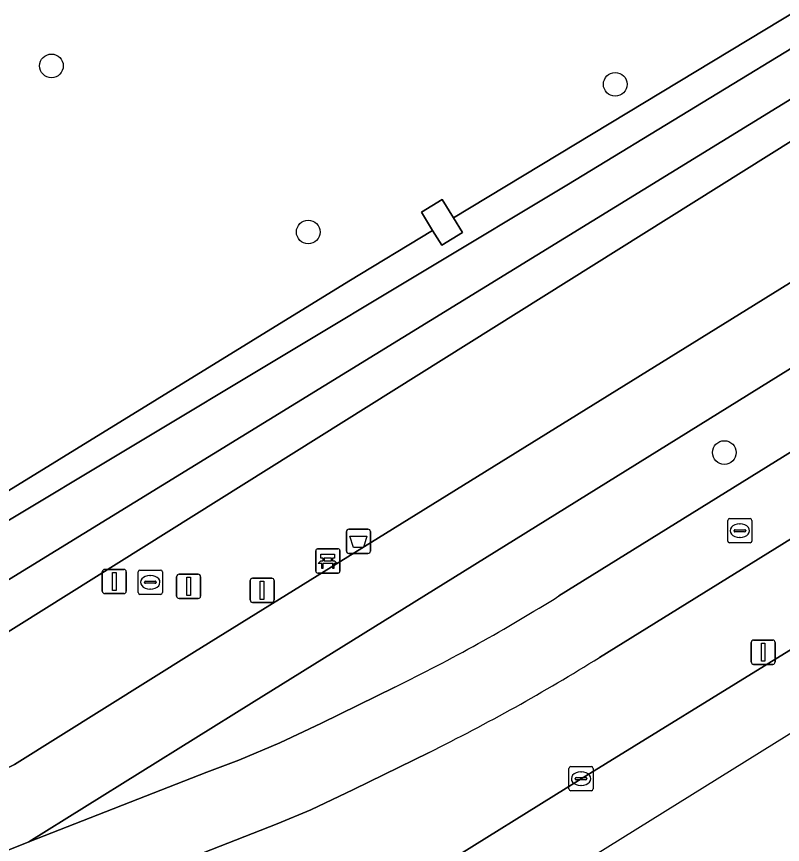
# Model space of a CAD drawing. Extents: x 159352 to 160617, y 385888 to 387323.
# Drawn here: x 160041.21 to 160072.82, y 386137.27 to 386171.42 of the extents above; entities that cross this region are included whole.
import ezdxf

# ---------------------------------------------------------------- set-up
doc = ezdxf.new("R2010")
doc.units = 0
for name, color, linetype in [('IMGEO_Afvalbak', 7, 'Continuous'), ('IMGEO_Bank', 7, 'Continuous'), ('IMGEO_Berm_groen', 7, 'Continuous'), ('IMGEO_Boom', 7, 'Continuous'), ('IMGEO_Fietspad_open', 7, 'Continuous'), ('IMGEO_Groenvoorziening', 7, 'Continuous'), ('IMGEO_Kolk', 7, 'Continuous'), ('IMGEO_Lichtmast', 7, 'Continuous'), ('IMGEO_Oever', 7, 'Continuous'), ('IMGEO_Rijbaan_regionaal_gesloten', 7, 'Continuous'), ('IMGEO_Rioolput', 7, 'Continuous'), ('IMGEO_Terreindeel_gesloten', 7, 'Continuous'), ('IMGEO_Vlaggenmast', 7, 'Continuous'), ('IMGEO_Voetpad_open', 7, 'Continuous'), ('IMGEO_Waterloop', 7, 'Continuous')]:
    doc.layers.add(name, color=color, linetype=linetype)

msp = doc.modelspace()

# ---------------------------------------------------------------- linework, layer by layer
at = {"layer": 'IMGEO_Afvalbak'}
for p, q in [((160054.824, 386149.373), (160054.824, 386150.173)), ((160054.824, 386150.173), (160054.824, 386149.373)), ((160054.924, 386150.273), (160055.714, 386150.273)), ((160055.714, 386150.273), (160054.924, 386150.273)), ((160055.814, 386150.173), (160055.814, 386149.373)), ((160055.814, 386149.373), (160055.814, 386150.173)), ((160055.714, 386149.273), (160054.924, 386149.273)), ((160054.924, 386149.273), (160055.714, 386149.273))]:
    msp.add_line(p, q, dxfattribs=at)
msp.add_lwpolyline([(160054.967, 386149.987), (160055.671, 386149.987), (160055.522, 386149.517), (160055.116, 386149.517), (160054.967, 386149.987)], dxfattribs=at)
for centre, start, end in [((160054.924, 386150.173), 90, 180), ((160054.924, 386150.173), 90, 180), ((160055.714, 386150.173), 0, 90), ((160055.714, 386150.173), 360, 90), ((160054.924, 386149.373), 180, 270), ((160054.924, 386149.373), 180, 270), ((160055.714, 386149.373), 270, 0), ((160055.714, 386149.373), 270, 0)]:
    msp.add_arc(centre, 0.1, start, end, dxfattribs=at)
at = {"layer": 'IMGEO_Bank'}
for p, q in [((160053.556, 386148.539), (160053.556, 386149.38)), ((160053.556, 386149.38), (160053.556, 386148.539)), ((160053.631, 386149.464), (160054.472, 386149.464)), ((160054.472, 386149.464), (160053.631, 386149.464)), ((160054.556, 386149.389), (160054.556, 386148.548)), ((160054.556, 386148.548), (160054.556, 386149.389)), ((160053.865, 386148.97), (160053.865, 386149.076)), ((160053.909, 386149.076), (160053.909, 386148.97)), ((160054.197, 386149.082), (160053.915, 386149.082)), ((160053.915, 386148.964), (160054.197, 386148.964)), ((160054.203, 386148.97), (160054.203, 386149.076)), ((160054.247, 386149.076), (160054.247, 386148.97)), ((160054.253, 386148.862), (160053.86, 386148.862)), ((160054.481, 386148.464), (160053.64, 386148.464)), ((160053.64, 386148.464), (160054.481, 386148.464))]:
    msp.add_line(p, q, dxfattribs=at)
for points in [[(160053.803, 386148.862), (160053.661, 386148.862), (160053.773, 386148.964), (160053.859, 386148.964)], [(160053.859, 386149.082), (160053.773, 386149.082), (160053.773, 386149.243), (160054.336, 386149.243), (160054.336, 386149.082), (160054.253, 386149.082)], [(160054.253, 386148.964), (160054.336, 386148.964), (160054.448, 386148.862), (160054.309, 386148.862)], [(160053.853, 386148.855), (160053.853, 386148.648), (160053.81, 386148.648), (160053.81, 386148.855)], [(160054.303, 386148.855), (160054.303, 386148.648), (160054.259, 386148.648), (160054.259, 386148.855)]]:
    msp.add_lwpolyline(points, dxfattribs=at)
for centre, radius, start, end in [((160053.634, 386149.386), 0.0779, 92.4484, 184.2845), ((160053.634, 386149.386), 0.0779, 92.4484, 184.2845), ((160054.478, 386149.386), 0.0779, 2.4484, 94.2845), ((160054.478, 386149.386), 0.0779, 2.4484, 94.2845), ((160053.858, 386149.075), 0.00671, 2.8957, 87.1043), ((160053.858, 386148.971), 0.00671, 272.8957, 357.1043), ((160053.915, 386149.075), 0.00671, 92.8957, 177.1043), ((160053.915, 386148.971), 0.00671, 182.8957, 267.1043), ((160054.197, 386149.075), 0.00671, 2.8957, 87.1043), ((160054.197, 386148.971), 0.00671, 272.8957, 357.1043), ((160054.254, 386149.075), 0.00671, 92.8957, 177.1043), ((160054.254, 386148.971), 0.00671, 182.8957, 267.1043), ((160053.803, 386148.855), 0.00671, 2.8957, 87.1043), ((160053.86, 386148.855), 0.00671, 92.8957, 177.1043), ((160054.252, 386148.855), 0.00671, 2.8957, 87.1043), ((160054.309, 386148.855), 0.00671, 92.8957, 177.1043), ((160053.634, 386148.542), 0.0779, 182.4484, 274.2845), ((160053.634, 386148.542), 0.0779, 182.4484, 274.2845), ((160054.478, 386148.542), 0.0779, 272.4484, 4.2845), ((160054.478, 386148.542), 0.0779, 272.4484, 4.2845)]:
    msp.add_arc(centre, radius, start, end, dxfattribs=at)
at = {"layer": 'IMGEO_Berm_groen'}
for points in [[(160171.867, 386206.529), (160184.825, 386214.566), (160189.351, 386217.397), (160194.944, 386220.881), (160205.986, 386227.734), (160241.902, 386250), (160277.498, 386272.097), (160275.395, 386275.45), (160269.644, 386271.829), (160255.723, 386262.972), (160236.826, 386251.306), (160234.731, 386250), (160213.006, 386236.458), (160199.927, 386228.554), (160192.964, 386224.15), (160186.78, 386220.38), (160182.769, 386217.937), (160173.706, 386212.336), (160115.309, 386175.902), (160101.901, 386167.553), (160088.642, 386159.467), (160065.261, 386144.977)], [(160133.731, 386191.045), (160156.375, 386205.145), (160169.753, 386213.457), (160187.028, 386224.128), (160185.469, 386226.597), (160096.185, 386171.203), (160050.908, 386143.09), (160041.718, 386137.377), (160049.066, 386140.248), (160050.388, 386140.751), (160052.071, 386141.461), (160053.799, 386142.268), (160056.828, 386143.76)], [(160042.68, 386126.386), (160046.058, 386128.51), (160064.508, 386139.98), (160081.645, 386150.538), (160096.502, 386159.782), (160103.887, 386164.356), (160111.454, 386169.036), (160120.159, 386174.467), (160171.867, 386206.529)], [(160134.173, 386198.894), (160132.719, 386201.519), (160131.821, 386203.015), (160130.035, 386201.916), (160037.16, 386143.726)], [(160030.731, 386145.597), (160011.377, 386176.438), (160013.126, 386177.633), (160015.799, 386179.457), (160015.102, 386180.635), (160012.328, 386178.751), (160007.564, 386175.508), (160031.646, 386138.245), (160032.447, 386140.58), (160034.771, 386139.832), (160034.115, 386137.729), (160037.641, 386139.134), (160040.226, 386140.145), (160041.122, 386140.57), (160048.559, 386145.215), (160071.332, 386159.321), (160094.551, 386173.741), (160134.089, 386198.292)], [(160063.595, 386147.52), (160085.994, 386161.417), (160094.28, 386166.52), (160111.327, 386177.133), (160133.731, 386191.045)], [(160058.236, 386141.065), (160055.112, 386139.529), (160053.358, 386138.692), (160051.966, 386138.114), (160045.863, 386135.725), (160039.732, 386133.301), (160038.67, 386132.893), (160037.96, 386132.628), (160042.027, 386126.547)]]:
    msp.add_lwpolyline(points, dxfattribs=at)
for centre, radius, start, end in [((160023.707, 386211.339), 75.259, 296.11006, 302.00634), ((160020.819, 386216.521), 84.223, 296.376, 301.8481)]:
    msp.add_arc(centre, radius, start, end, dxfattribs=at)
at = {"layer": 'IMGEO_Boom'}
for centre in [(160042.649, 386169.385), (160065.918, 386168.628), (160053.249, 386162.533), (160070.418, 386153.437)]:
    msp.add_circle(centre, 0.489, dxfattribs=at)
at = {"layer": 'IMGEO_Fietspad_open'}
for points in [[(160065.261, 386144.977), (160088.642, 386159.467), (160101.901, 386167.553), (160115.309, 386175.902), (160173.706, 386212.336), (160182.769, 386217.937), (160186.78, 386220.38), (160192.964, 386224.15), (160199.927, 386228.554), (160213.006, 386236.458), (160234.731, 386250), (160236.826, 386251.306), (160255.723, 386262.972), (160269.644, 386271.829), (160275.395, 386275.45), (160287.853, 386283), (160305.212, 386293.736), (160327.587, 386307.586), (160329.719, 386308.905), (160330.274, 386309.249), (160331.998, 386310.35)], [(160156.375, 386205.145), (160133.731, 386191.045), (160111.327, 386177.133), (160094.28, 386166.52), (160085.994, 386161.417), (160063.595, 386147.52)], [(160056.828, 386143.76), (160053.799, 386142.268), (160052.071, 386141.461), (160050.388, 386140.751), (160049.066, 386140.248), (160041.718, 386137.377), (160038.483, 386136.088), (160037.538, 386135.715), (160038.67, 386132.893), (160039.732, 386133.301), (160045.863, 386135.725), (160051.966, 386138.114)], [(160051.966, 386138.114), (160053.358, 386138.692), (160055.112, 386139.529), (160058.236, 386141.065)]]:
    msp.add_lwpolyline(points, dxfattribs=at)
for centre, radius, start, end in [((160023.707, 386211.339), 75.259, 296.11006, 302.00634), ((160020.819, 386216.521), 84.223, 296.376, 301.8481)]:
    msp.add_arc(centre, radius, start, end, dxfattribs=at)
at = {"layer": 'IMGEO_Groenvoorziening'}
msp.add_lwpolyline([(160024.156, 386184.11), (160023.001, 386186), (160015.102, 386180.635), (160015.799, 386179.457), (160024.108, 386165.999), (160024.696, 386166.362), (160025.221, 386165.511), (160024.634, 386165.149), (160035.044, 386148.287), (160054.93, 386160.511), (160058.382, 386162.597), (160057.917, 386163.35), (160058.768, 386163.875), (160059.237, 386163.115), (160064.28, 386166.163), (160086.985, 386179.888)], dxfattribs=at)
at = {"layer": 'IMGEO_Kolk'}
for p, q in [((160064.006, 386139.556), (160064.006, 386140.408)), ((160064.081, 386140.482), (160064.933, 386140.482)), ((160065.007, 386140.408), (160065.007, 386139.556)), ((160064.494, 386140.262), (160064.519, 386140.262)), ((160064.265, 386139.976), (160064.265, 386139.988)), ((160064.703, 386139.939), (160064.305, 386139.939)), ((160064.308, 386140.025), (160064.706, 386140.025)), ((160064.517, 386139.702), (160064.492, 386139.702)), ((160064.749, 386139.988), (160064.749, 386139.976)), ((160064.933, 386139.482), (160064.081, 386139.482))]:
    msp.add_line(p, q, dxfattribs=at)
for points in [[(160064.006, 386139.556), (160064.006, 386140.408)], [(160064.081, 386140.482), (160064.933, 386140.482)], [(160065.007, 386140.408), (160065.007, 386139.556)], [(160064.933, 386139.482), (160064.081, 386139.482)]]:
    msp.add_lwpolyline(points, dxfattribs=at)
for centre, radius, start, end in [((160064.083, 386140.406), 0.0765, 91.552, 178.448), ((160064.083, 386140.406), 0.0765, 91.552, 178.448), ((160064.931, 386140.406), 0.0765, 1.552, 88.448), ((160064.931, 386140.406), 0.0765, 1.552, 88.448), ((160064.305, 386139.985), 0.0403, 85.8775, 175.7526), ((160064.302, 386139.975), 0.0366, 178.938, 274.7102), ((160064.706, 386139.982), 0.043, 264.8664, 352.4533), ((160064.71, 386139.987), 0.0386, 1.7309, 96.639), ((160064.083, 386139.558), 0.0765, 181.552, 268.448), ((160064.083, 386139.558), 0.0765, 181.552, 268.448), ((160064.931, 386139.558), 0.0765, 271.552, 358.448), ((160064.931, 386139.558), 0.0765, 271.552, 358.448)]:
    msp.add_arc(centre, radius, start, end, dxfattribs=at)
for centre, major_axis, ratio, start_param, end_param in [((160064.493, 386139.982), (-0.387, 0.002), 0.722429, 4.712389, 7.853982), ((160064.518, 386139.982), (-0.39, 0.002), 0.717154, 1.570796, 4.712389)]:
    msp.add_ellipse(centre, major_axis=major_axis, ratio=ratio, start_param=start_param, end_param=end_param, dxfattribs=at)
at = {"layer": 'IMGEO_Lichtmast'}
for p, q in [((160071.527, 386144.798), (160071.527, 386145.598)), ((160071.527, 386145.598), (160071.527, 386144.798)), ((160071.627, 386145.698), (160072.417, 386145.698)), ((160072.417, 386145.698), (160071.627, 386145.698)), ((160072.517, 386145.598), (160072.517, 386144.798)), ((160072.517, 386144.798), (160072.517, 386145.598)), ((160072.417, 386144.698), (160071.627, 386144.698)), ((160071.627, 386144.698), (160072.417, 386144.698))]:
    msp.add_line(p, q, dxfattribs=at)
msp.add_lwpolyline([(160071.947, 386145.573), (160072.097, 386145.573), (160072.097, 386144.823), (160071.947, 386144.823), (160071.947, 386145.573)], dxfattribs=at)
for centre, start, end in [((160071.627, 386145.598), 90, 180), ((160071.627, 386145.598), 90, 180), ((160072.417, 386145.598), 0, 90), ((160072.417, 386145.598), 360, 90), ((160071.627, 386144.798), 180, 270), ((160071.627, 386144.798), 180, 270), ((160072.417, 386144.798), 270, 0), ((160072.417, 386144.798), 270, 0)]:
    msp.add_arc(centre, 0.1, start, end, dxfattribs=at)
at = {"layer": 'IMGEO_Oever'}
msp.add_lwpolyline([(160037.16, 386143.726), (160130.035, 386201.916), (160128.759, 386203.695), (160127.705, 386205.165), (160117.366, 386198.798), (160086.985, 386179.888), (160064.28, 386166.163), (160059.237, 386163.115), (160059.608, 386162.514), (160058.758, 386161.989), (160058.382, 386162.597), (160054.93, 386160.511), (160035.044, 386148.287), (160024.634, 386165.149), (160023.86, 386164.671), (160023.335, 386165.521), (160024.108, 386165.999), (160015.799, 386179.457)], dxfattribs=at)
msp.add_lwpolyline([(160013.579, 386175.523), (160015.877, 386177.013), (160024.451, 386163.311), (160034.196, 386146.63), (160063.983, 386164.502), (160126.877, 386202.8), (160127.494, 386201.768), (160099.1, 386183.96), (160036.164, 386145.3), (160034.973, 386144.428), (160033.547, 386144.853), (160031.951, 386145.874)], close=True, dxfattribs=at)
at = {"layer": 'IMGEO_Rijbaan_regionaal_gesloten'}
for points in [[(159680.589, 385901.515), (159678.374, 385900.403), (159677.09, 385899.832), (159676.054, 385899.376), (159674.34, 385898.621), (159673.604, 385898.41), (159672.377, 385898.152), (159671.133, 385898.005), (159669.88, 385897.969), (159668.841, 385898.033), (159672.265, 385892.74), (159701.42, 385910.447), (159730.336, 385928.01), (160003.316, 386098.383), (160029.667, 386114.83), (160338.731, 386306.963), (160519.651, 386421.283), (160554.007, 386449.857), (160584.37, 386476.501)], [(160081.645, 386150.538), (160064.508, 386139.98), (160046.058, 386128.51), (160042.68, 386126.386), (160038.549, 386123.805), (160035.155, 386121.755), (160035.007, 386121.704), (160034.522, 386121.652), (160033.821, 386121.63), (160033.122, 386121.671), (160032.429, 386121.774), (160031.748, 386121.938), (160031.085, 386122.163), (160030.444, 386122.446), (160029.831, 386122.785), (160029.251, 386123.177), (160028.708, 386123.62), (160028.207, 386124.11), (160027.752, 386124.642), (160026.681, 386126.241), (160021.249, 386123.295)]]:
    msp.add_lwpolyline(points, dxfattribs=at)
at = {"layer": 'IMGEO_Rioolput'}
for p, q in [((160070.559, 386149.784), (160070.559, 386150.636)), ((160070.634, 386150.71), (160071.486, 386150.71)), ((160071.56, 386150.636), (160071.56, 386149.784)), ((160071.047, 386150.49), (160071.072, 386150.49)), ((160070.818, 386150.204), (160070.818, 386150.216)), ((160071.256, 386150.167), (160070.858, 386150.167)), ((160070.861, 386150.253), (160071.259, 386150.253)), ((160071.302, 386150.216), (160071.302, 386150.204)), ((160071.486, 386149.71), (160070.634, 386149.71)), ((160071.07, 386149.93), (160071.045, 386149.93)), ((160046.303, 386148.585), (160047.155, 386148.585)), ((160046.228, 386147.659), (160046.228, 386148.511)), ((160046.716, 386148.365), (160046.741, 386148.365)), ((160047.229, 386148.511), (160047.229, 386147.659)), ((160046.487, 386148.079), (160046.487, 386148.091)), ((160046.925, 386148.042), (160046.527, 386148.042)), ((160046.53, 386148.128), (160046.928, 386148.128)), ((160046.971, 386148.091), (160046.971, 386148.079)), ((160047.155, 386147.585), (160046.303, 386147.585)), ((160046.739, 386147.805), (160046.714, 386147.805))]:
    msp.add_line(p, q, dxfattribs=at)
for points in [[(160070.559, 386149.784), (160070.559, 386150.636)], [(160070.634, 386150.71), (160071.486, 386150.71)], [(160071.56, 386150.636), (160071.56, 386149.784)], [(160071.486, 386149.71), (160070.634, 386149.71)], [(160046.303, 386148.585), (160047.155, 386148.585)], [(160046.228, 386147.659), (160046.228, 386148.511)], [(160047.229, 386148.511), (160047.229, 386147.659)], [(160047.155, 386147.585), (160046.303, 386147.585)]]:
    msp.add_lwpolyline(points, dxfattribs=at)
for centre, radius, start, end in [((160070.636, 386150.634), 0.0765, 91.552, 178.448), ((160070.636, 386150.634), 0.0765, 91.552, 178.448), ((160071.484, 386150.634), 0.0765, 1.552, 88.448), ((160071.484, 386150.634), 0.0765, 1.552, 88.448), ((160070.858, 386150.213), 0.0403, 85.8775, 175.7526), ((160070.855, 386150.203), 0.0366, 178.938, 274.7102), ((160071.259, 386150.21), 0.043, 264.8664, 352.4533), ((160071.263, 386150.215), 0.0386, 1.7309, 96.639), ((160070.636, 386149.786), 0.0765, 181.552, 268.448), ((160070.636, 386149.786), 0.0765, 181.552, 268.448), ((160071.484, 386149.786), 0.0765, 271.552, 358.448), ((160071.484, 386149.786), 0.0765, 271.552, 358.448), ((160046.305, 386148.509), 0.0765, 91.552, 178.448), ((160046.305, 386148.509), 0.0765, 91.552, 178.448), ((160047.153, 386148.509), 0.0765, 1.552, 88.448), ((160047.153, 386148.509), 0.0765, 1.552, 88.448), ((160046.527, 386148.088), 0.0403, 85.8775, 175.7526), ((160046.524, 386148.078), 0.0366, 178.938, 274.7102), ((160046.928, 386148.085), 0.043, 264.8664, 352.4533), ((160046.932, 386148.09), 0.0386, 1.7309, 96.639), ((160046.305, 386147.661), 0.0765, 181.552, 268.448), ((160046.305, 386147.661), 0.0765, 181.552, 268.448), ((160047.153, 386147.661), 0.0765, 271.552, 358.448), ((160047.153, 386147.661), 0.0765, 271.552, 358.448)]:
    msp.add_arc(centre, radius, start, end, dxfattribs=at)
for centre, major_axis, ratio, start_param, end_param in [((160071.046, 386150.21), (-0.387, 0.002), 0.722429, 4.712389, 7.853982), ((160071.071, 386150.21), (-0.39, 0.002), 0.717154, 1.570796, 4.712389), ((160046.715, 386148.085), (-0.387, 0.002), 0.722429, 4.712389, 7.853982), ((160046.74, 386148.085), (-0.39, 0.002), 0.717154, 1.570796, 4.712389)]:
    msp.add_ellipse(centre, major_axis=major_axis, ratio=ratio, start_param=start_param, end_param=end_param, dxfattribs=at)
at = {"layer": 'IMGEO_Terreindeel_gesloten'}
msp.add_lwpolyline([(160059.237, 386163.115), (160058.768, 386163.875), (160057.917, 386163.35), (160058.382, 386162.597), (160058.758, 386161.989), (160059.608, 386162.514)], close=True, dxfattribs=at)
at = {"layer": 'IMGEO_Vlaggenmast'}
for p, q in [((160044.851, 386148.618), (160045.641, 386148.618)), ((160045.641, 386148.618), (160044.851, 386148.618)), ((160044.751, 386147.718), (160044.751, 386148.518)), ((160044.751, 386148.518), (160044.751, 386147.718)), ((160045.741, 386148.518), (160045.741, 386147.718)), ((160045.741, 386147.718), (160045.741, 386148.518)), ((160047.817, 386147.514), (160047.817, 386148.314)), ((160047.817, 386148.314), (160047.817, 386147.514)), ((160047.917, 386148.414), (160048.707, 386148.414)), ((160048.707, 386148.414), (160047.917, 386148.414)), ((160048.807, 386148.314), (160048.807, 386147.514)), ((160048.807, 386147.514), (160048.807, 386148.314)), ((160050.951, 386148.253), (160051.741, 386148.253)), ((160051.741, 386148.253), (160050.951, 386148.253)), ((160050.851, 386147.353), (160050.851, 386148.153)), ((160050.851, 386148.153), (160050.851, 386147.353)), ((160051.841, 386148.153), (160051.841, 386147.353)), ((160051.841, 386147.353), (160051.841, 386148.153)), ((160045.641, 386147.618), (160044.851, 386147.618)), ((160044.851, 386147.618), (160045.641, 386147.618)), ((160048.707, 386147.414), (160047.917, 386147.414)), ((160047.917, 386147.414), (160048.707, 386147.414)), ((160051.741, 386147.253), (160050.951, 386147.253)), ((160050.951, 386147.253), (160051.741, 386147.253))]:
    msp.add_line(p, q, dxfattribs=at)
for points in [[(160045.171, 386148.493), (160045.321, 386148.493), (160045.321, 386147.743), (160045.171, 386147.743), (160045.171, 386148.493)], [(160048.237, 386148.289), (160048.387, 386148.289), (160048.387, 386147.539), (160048.237, 386147.539), (160048.237, 386148.289)], [(160051.271, 386148.128), (160051.421, 386148.128), (160051.421, 386147.378), (160051.271, 386147.378), (160051.271, 386148.128)]]:
    msp.add_lwpolyline(points, dxfattribs=at)
for centre, start, end in [((160044.851, 386148.518), 90, 180), ((160044.851, 386148.518), 90, 180), ((160045.641, 386148.518), 0, 90), ((160045.641, 386148.518), 360, 90), ((160047.917, 386148.314), 90, 180), ((160047.917, 386148.314), 90, 180), ((160048.707, 386148.314), 0, 90), ((160048.707, 386148.314), 360, 90), ((160050.951, 386148.153), 90, 180), ((160050.951, 386148.153), 90, 180), ((160051.741, 386148.153), 0, 90), ((160051.741, 386148.153), 360, 90), ((160044.851, 386147.718), 180, 270), ((160044.851, 386147.718), 180, 270), ((160045.641, 386147.718), 270, 0), ((160045.641, 386147.718), 270, 0), ((160047.917, 386147.514), 180, 270), ((160047.917, 386147.514), 180, 270), ((160048.707, 386147.514), 270, 0), ((160048.707, 386147.514), 270, 0), ((160050.951, 386147.353), 180, 270), ((160050.951, 386147.353), 180, 270), ((160051.741, 386147.353), 270, 0), ((160051.741, 386147.353), 270, 0)]:
    msp.add_arc(centre, 0.1, start, end, dxfattribs=at)
at = {"layer": 'IMGEO_Voetpad_open'}
for points in [[(160050.908, 386143.09), (160096.185, 386171.203), (160185.469, 386226.597)], [(160135.337, 386199.067), (160134.089, 386198.292), (160094.551, 386173.741), (160071.332, 386159.321), (160048.559, 386145.215), (160041.122, 386140.57), (160040.226, 386140.145), (160037.641, 386139.134), (160034.115, 386137.729)], [(160036.604, 386135.362), (160037.538, 386135.715), (160038.483, 386136.088), (160041.718, 386137.377), (160050.908, 386143.09)]]:
    msp.add_lwpolyline(points, dxfattribs=at)
at = {"layer": 'IMGEO_Waterloop'}
msp.add_lwpolyline([(160013.579, 386175.523), (160031.951, 386145.874), (160033.547, 386144.853), (160034.973, 386144.428), (160036.164, 386145.3), (160099.1, 386183.96), (160127.494, 386201.768), (160126.877, 386202.8), (160063.983, 386164.502), (160034.196, 386146.63), (160024.451, 386163.311), (160015.877, 386177.013)], close=True, dxfattribs=at)

doc.saveas('drawing.dxf')
